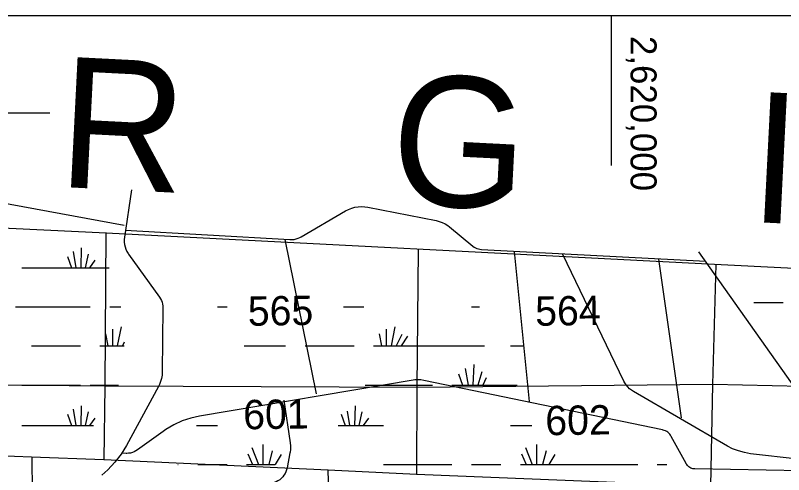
# Model space of a CAD drawing. Extents: x 2480962 to 2688785, y 277103 to 599240.
# Drawn here: x 2579387 to 2591178, y 579739 to 586785 of the extents above; entities that cross this region are included whole.
import ezdxf

# ---------------------------------------------------------------- set-up
doc = ezdxf.new("R2010")
doc.units = 0
for name, color, linetype in [('Coordinate ticks Lat Longs', 7, 'Continuous'), ('Coordinate ticks State Plane', 7, 'Continuous'), ('County Boundary', 7, 'Continuous'), ('Culture', 7, 'Continuous'), ('Map Border', 7, 'Continuous'), ('Section Lines', 7, 'Continuous'), ('Section Numbers', 7, 'Continuous'), ('Swamps', 7, 'Continuous'), ('Township and Range lines', 7, 'Continuous'), ('Township and Range Tics', 7, 'Continuous'), ('Uninventoried Roads and Features', 7, 'Continuous')]:
    doc.layers.add(name, color=color, linetype=linetype)

msp = doc.modelspace()

# ---------------------------------------------------------------- linework, layer by layer
at = {"layer": 'Coordinate ticks Lat Longs'}
msp.add_line((2588533.137, 586780.695), (2588533.191, 584480.695), dxfattribs=at)
at = {"layer": 'County Boundary'}
msp.add_lwpolyline([(2558504.754, 584643.044), (2564398.015, 584296.256), (2571527.431, 583894.232), (2580780.754, 583447.235), (2590115.277, 582967.108), (2594495.687, 582749.68), (2597821.147, 582595.874)], dxfattribs=at)
at = {"layer": 'Map Border'}
msp.add_line((2498529.132, 586779.486), (2681265.419, 586784.975), dxfattribs=at)
at = {"layer": 'Section Lines'}
for p, q in [((2580776.47, 583455.098), (2580760.952, 581095.258)), ((2585568.774, 583186.509), (2585550.689, 581075.025)), ((2590135.398, 582963.831), (2590087.443, 581121.846)), ((2580767.221, 581095.191), (2576162.834, 581144.087)), ((2580760.952, 581095.258), (2580745.636, 579969.75)), ((2585554.603, 581075.008), (2580767.221, 581095.191)), ((2585550.689, 581075.025), (2585542.28, 579747.426)), ((2590091.542, 581121.888), (2585554.603, 581075.008)), ((2590087.443, 581121.846), (2590054.17, 579562.115)), ((2594515.654, 581024.329), (2590091.542, 581121.888)), ((2576155.415, 580125.414), (2579633.913, 580013.478)), ((2579633.913, 580013.478), (2580745.636, 579969.75)), ((2580745.636, 579969.75), (2584185.691, 579814.315)), ((2584185.691, 579814.315), (2585542.28, 579747.426)), ((2584267.503, 577146.982), (2584189.499, 579814.128)), ((2585542.28, 579747.426), (2589472.553, 579587.785))]:
    msp.add_line(p, q, dxfattribs=at)
msp.add_lwpolyline([(2580524.731, 582912.367), (2580825.231, 582912.372)], dxfattribs=at)
at = {"layer": 'Swamps'}
msp.add_line((2590718.703, 582381.549), (2591168.703, 582381.556), dxfattribs=at)
for points in [[(2580398.474, 583216.682), (2580390.981, 582912.365)], [(2580186.977, 583086.802), (2580249.981, 582912.362)], [(2580275.975, 583164.741), (2580313.231, 582912.363)], [(2580502.476, 583120.183), (2580457.981, 582912.366)], [(2580606.228, 583027.433), (2580524.731, 582912.367)], [(2579485.481, 582912.349), (2580249.981, 582912.362)], [(2580249.981, 582912.362), (2580313.231, 582912.363)], [(2580313.231, 582912.363), (2580390.981, 582912.365)], [(2580390.981, 582912.365), (2580457.981, 582912.366)], [(2580457.981, 582912.366), (2580524.731, 582912.367)], [(2579388.729, 582314.776), (2580535.745, 582314.796)], [(2580836.495, 582314.801), (2581003.495, 582314.804)], [(2582487.995, 582314.83), (2582636.495, 582314.833)], [(2584424.074, 582314.801), (2584737.244, 582314.806)], [(2586388.744, 582314.835), (2586511.244, 582314.837)], [(2581010.752, 582006.737), (2580951.509, 581713.544)], [(2585212.251, 582006.748), (2585152.758, 581713.554)], [(2580769.755, 581899.106), (2580806.759, 581713.542)], [(2580877.253, 581973.359), (2580877.259, 581713.543)], [(2584971.004, 581899.117), (2585008.008, 581713.552)], [(2585078.502, 581973.37), (2585078.508, 581713.553)], [(2585319.754, 581887.998), (2585230.758, 581713.555)], [(2581055.508, 581769.234), (2581029.509, 581713.545)], [(2585405.255, 581861.999), (2585308.758, 581713.557)], [(2579634.01, 581713.521), (2580387.259, 581713.534)], [(2580684.259, 581713.539), (2580806.759, 581713.542)], [(2580806.759, 581713.542), (2580877.259, 581713.543)], [(2580877.259, 581713.543), (2580951.509, 581713.544)], [(2580951.509, 581713.544), (2581029.509, 581713.545)], [(2581029.509, 581713.545), (2581059.009, 581713.546)], [(2582896.259, 581713.515), (2583534.759, 581713.526)], [(2583835.259, 581713.531), (2584588.758, 581713.544)], [(2584885.508, 581713.549), (2585008.008, 581713.552)], [(2585008.008, 581713.552), (2585078.508, 581713.553)], [(2585078.508, 581713.553), (2585152.758, 581713.554)], [(2585152.758, 581713.554), (2585230.758, 581713.555)], [(2585230.758, 581713.555), (2585308.758, 581713.557)], [(2585308.758, 581713.557), (2586585.508, 581713.579)], [(2586986.258, 581713.524), (2587186.758, 581713.527)], [(2586425.765, 581431.447), (2586407.272, 581112.316)], [(2586292.266, 581368.381), (2586336.772, 581112.315)], [(2586544.517, 581316.447), (2586485.272, 581112.318)], [(2586188.268, 581286.753), (2586251.522, 581112.314)], [(2586611.519, 581223.635), (2586563.272, 581112.319)], [(2579485.524, 581112.259), (2580387.273, 581112.275)], [(2580535.773, 581112.278), (2580970.023, 581112.285)], [(2584755.773, 581112.288), (2585787.522, 581112.306)], [(2586088.022, 581112.311), (2586251.522, 581112.314)], [(2586251.522, 581112.314), (2586336.772, 581112.315)], [(2586336.772, 581112.315), (2586407.272, 581112.316)], [(2586407.272, 581112.316), (2586485.272, 581112.318)], [(2586485.272, 581112.318), (2586563.272, 581112.319)], [(2586563.272, 581112.319), (2587086.522, 581112.266)], [(2580276.032, 580744.83), (2580313.038, 580492.451)], [(2580398.531, 580796.832), (2580391.038, 580492.453)], [(2584481.032, 580715.152), (2584514.537, 580492.462)], [(2584599.78, 580796.843), (2584592.287, 580492.463)], [(2580187.034, 580666.89), (2580250.038, 580492.45)], [(2580502.533, 580700.333), (2580457.788, 580492.454)], [(2580606.285, 580607.521), (2580524.788, 580492.455)], [(2584388.283, 580666.899), (2584451.287, 580492.461)], [(2584703.782, 580700.343), (2584659.287, 580492.464)], [(2584807.784, 580607.531), (2584726.037, 580492.465)], [(2579485.538, 580492.437), (2580250.038, 580492.45)], [(2580250.038, 580492.45), (2580313.038, 580492.451)], [(2580313.038, 580492.451), (2580391.038, 580492.453)], [(2580391.038, 580492.453), (2580457.788, 580492.454)], [(2580457.788, 580492.454), (2580524.788, 580492.455)], [(2580524.788, 580492.455), (2580584.038, 580492.456)], [(2582168.788, 580492.483), (2582488.038, 580492.489)], [(2584342.146, 580492.459), (2584451.287, 580492.461)], [(2584451.287, 580492.461), (2584514.537, 580492.462)], [(2584514.537, 580492.462), (2584592.287, 580492.463)], [(2584592.287, 580492.463), (2584659.287, 580492.464)], [(2584659.287, 580492.464), (2584726.037, 580492.465)], [(2584726.037, 580492.465), (2585037.787, 580492.471)], [(2586986.287, 580492.504), (2587312.787, 580492.447)], [(2583015.045, 580154.743), (2583119.052, 579894.928)], [(2583185.794, 580202.996), (2583185.802, 579894.93)], [(2587216.295, 580154.753), (2587320.301, 579894.938)], [(2587387.044, 580203.007), (2587387.051, 579894.939)], [(2582955.798, 580058.24), (2583026.302, 579894.927)], [(2583330.547, 580106.497), (2583274.802, 579894.931)], [(2583464.048, 580047.124), (2583375.051, 579894.933)], [(2587157.047, 580058.25), (2587227.551, 579894.936)], [(2587531.796, 580106.508), (2587476.301, 579894.94)], [(2587665.547, 580047.071), (2587576.301, 579894.942)], [(2581883.052, 579894.907), (2581886.802, 579894.907)], [(2582187.302, 579894.912), (2582636.552, 579894.92)], [(2582937.052, 579894.925), (2583026.302, 579894.927)], [(2583026.302, 579894.927), (2583119.052, 579894.928)], [(2583119.052, 579894.928), (2583185.802, 579894.93)], [(2583185.802, 579894.93), (2583274.802, 579894.931)], [(2583274.802, 579894.931), (2583375.051, 579894.933)], [(2585037.801, 579894.898), (2586088.051, 579894.916)], [(2586388.801, 579894.922), (2586837.801, 579894.929)], [(2587138.551, 579894.934), (2587227.551, 579894.936)], [(2587227.551, 579894.936), (2587320.301, 579894.938)], [(2587320.301, 579894.938), (2587387.051, 579894.939)], [(2587387.051, 579894.939), (2587476.301, 579894.94)], [(2587476.301, 579894.94), (2587576.301, 579894.942)], [(2587576.301, 579894.942), (2588938.551, 579894.903)], [(2589239.051, 579894.908), (2589387.551, 579894.911)]]:
    msp.add_lwpolyline(points, dxfattribs=at)
at = {"layer": 'Township and Range lines'}
msp.add_line((2579639.378, 580013.263), (2579684.033, 576915.698), dxfattribs=at)
at = {"layer": 'Township and Range Tics'}
msp.add_line((2578668.102, 585290.319), (2579918.117, 585290.317), dxfattribs=at)
at = {"layer": 'Uninventoried Roads and Features'}
for p, q in [((2581168.858, 584109.042), (2581062.231, 583382.846)), ((2581056.358, 583561.144), (2578732.011, 583987.936)), ((2583771.63, 583387.16), (2584456.194, 583784.943)), ((2584796.24, 583842.111), (2585845.331, 583636.795)), ((2586050.168, 583540.148), (2586408.8, 583245.1)), ((2581074.161, 583489.458), (2583599.343, 583345.946)), ((2584010.015, 580977.065), (2583528.553, 583345.386)), ((2586542.012, 583193.448), (2589986.126, 583016.416)), ((2581126.011, 583120.756), (2581600.893, 582460.073)), ((2587276.575, 580863.633), (2587045.135, 583162.16)), ((2588727.994, 581170.921), (2587787.06, 583118.88)), ((2589870.428, 583159.759), (2592257.136, 579783.793)), ((2589609.596, 580608.272), (2589264.61, 583044.184)), ((2581652.453, 582296.907), (2581641.601, 581317.151)), ((2585494.003, 581188.731), (2582214.733, 580636.97)), ((2589321.071, 580425.094), (2585654.302, 581185.697)), ((2581583.155, 581091.816), (2581093.534, 580188.045)), ((2590318.095, 580177.309), (2588875.234, 581012.264)), ((2583509.802, 580882.206), (2583604.213, 580229.316)), ((2581654.209, 580402.457), (2581261.044, 580118.312)), ((2589680.698, 579908.5), (2589453.45, 580326.773)), ((2581086.336, 580065.166), (2581019.217, 580067.53)), ((2583600.793, 580073.466), (2583557.408, 579844.785)), ((2591401.954, 579976.467), (2590671.11, 580060.504)), ((2592257.136, 579783.793), (2589816.714, 579826.003))]:
    msp.add_line(p, q, dxfattribs=at)
for points in [[(2584456.194, 583784.943), (2584501.796, 583808.34), (2584549.592, 583826.84), (2584599.062, 583840.243), (2584649.661, 583848.401), (2584700.836, 583851.226), (2584752.025, 583848.686), (2584796.24, 583842.111)], [(2585845.33, 583636.795), (2585892.249, 583625.032), (2585937.681, 583608.43), (2585981.13, 583587.17), (2586022.117, 583561.484), (2586050.168, 583540.148)], [(2581062.231, 583382.846), (2581058.72, 583345.375), (2581059.145, 583307.741), (2581063.501, 583270.359), (2581071.74, 583233.637), (2581083.774, 583197.977), (2581099.468, 583163.771), (2581118.653, 583131.392), (2581126.011, 583120.756)], [(2583599.343, 583345.946), (2583631.595, 583345.803), (2583663.685, 583349.033), (2583695.262, 583355.599), (2583725.979, 583365.43), (2583755.5, 583378.419), (2583771.63, 583387.16)], [(2586408.8, 583245.1), (2586428.007, 583230.916), (2586448.591, 583218.819), (2586470.327, 583208.938), (2586492.978, 583201.384), (2586516.293, 583196.239), (2586540.019, 583193.559), (2586542.012, 583193.448)], [(2581600.893, 582460.073), (2581616.41, 582435.91), (2581629.317, 582410.257), (2581639.471, 582383.394), (2581646.762, 582355.619), (2581651.11, 582327.233), (2581652.466, 582298.548), (2581652.453, 582296.907)], [(2581641.601, 581317.151), (2581638.388, 581266.559), (2581629.904, 581216.58), (2581616.242, 581167.762), (2581597.552, 581120.64), (2581583.155, 581091.816)], [(2585654.302, 581185.697), (2585609.359, 581192.59), (2585563.942, 581194.746), (2585518.549, 581192.144), (2585494.003, 581188.731)], [(2588875.234, 581012.264), (2588842.909, 581033.302), (2588812.959, 581057.605), (2588785.713, 581084.904), (2588761.471, 581114.902), (2588740.497, 581147.27), (2588727.994, 581170.921)], [(2582214.733, 580636.97), (2582078.32, 580606.602), (2581945.828, 580562.139), (2581818.71, 580504.07), (2581698.358, 580433.032), (2581654.209, 580402.457)], [(2589453.45, 580326.773), (2589442.729, 580344.258), (2589430.238, 580360.527), (2589416.116, 580375.401), (2589400.517, 580388.717), (2589383.61, 580400.33), (2589365.583, 580410.112), (2589346.632, 580417.956), (2589326.965, 580423.776), (2589321.071, 580425.094)], [(2581093.534, 580188.045), (2581011.394, 580053.726), (2580915.665, 579928.728), (2580807.394, 579814.421), (2580712.32, 579731.344)], [(2581261.044, 580118.312), (2581236.304, 580102.334), (2581210.029, 580089.03), (2581182.509, 580078.545), (2581154.042, 580070.994), (2581124.942, 580066.46), (2581095.528, 580064.993), (2581086.336, 580065.166)], [(2583604.213, 580229.316), (2583608.724, 580180.015), (2583608.057, 580130.514), (2583602.22, 580081.353), (2583600.793, 580073.466)], [(2590671.11, 580060.504), (2590576.865, 580076.375), (2590484.795, 580102.011), (2590395.909, 580137.131), (2590318.095, 580177.309)], [(2589816.714, 579826.003), (2589800.226, 579827.153), (2589783.949, 579830.021), (2589768.061, 579834.574), (2589752.735, 579840.763), (2589738.141, 579848.52), (2589724.437, 579857.76), (2589711.774, 579868.382), (2589700.291, 579880.27), (2589690.113, 579893.293), (2589681.352, 579907.308), (2589680.698, 579908.5)], [(2583557.408, 579844.785), (2583549.929, 579814.206), (2583539.295, 579784.575), (2583525.623, 579756.218), (2583509.06, 579729.446), (2583489.79, 579704.552), (2583468.024, 579681.808), (2583443.999, 579661.464), (2583417.98, 579643.744), (2583390.251, 579628.84), (2583361.116, 579616.916), (2583346.38, 579612.19)]]:
    msp.add_lwpolyline(points, dxfattribs=at)

# ---------------------------------------------------------------- texts
at = {"layer": 'Coordinate ticks State Plane'}
msp.add_text('2,620,000', height=400, rotation=270.0013611, dxfattribs=at).set_placement((2588828.628, 586469.317))
at = {"layer": 'Culture'}
for s, rotation, p in [('R', 357.1045194, (2580022.191, 584155.949)), ('G', 357.1045167, (2585118.936, 583898.162)), ('I', 357.1045111, (2590632.065, 583619.314))]:
    msp.add_text(s, height=2000, rotation=rotation, dxfattribs=at).set_placement(p)
at = {"layer": 'Section Numbers'}
for s, rotation, p in [('565', 0.8221861, (2582957.739, 582021.887)), ('564', 0.8221861, (2587368.033, 582021.744)), ('601', 0.8221778, (2582886.715, 580433.782)), ('602', 0.822175, (2587523.192, 580342.991))]:
    msp.add_text(s, height=450, rotation=rotation, dxfattribs=at).set_placement(p)

doc.saveas('drawing.dxf')
